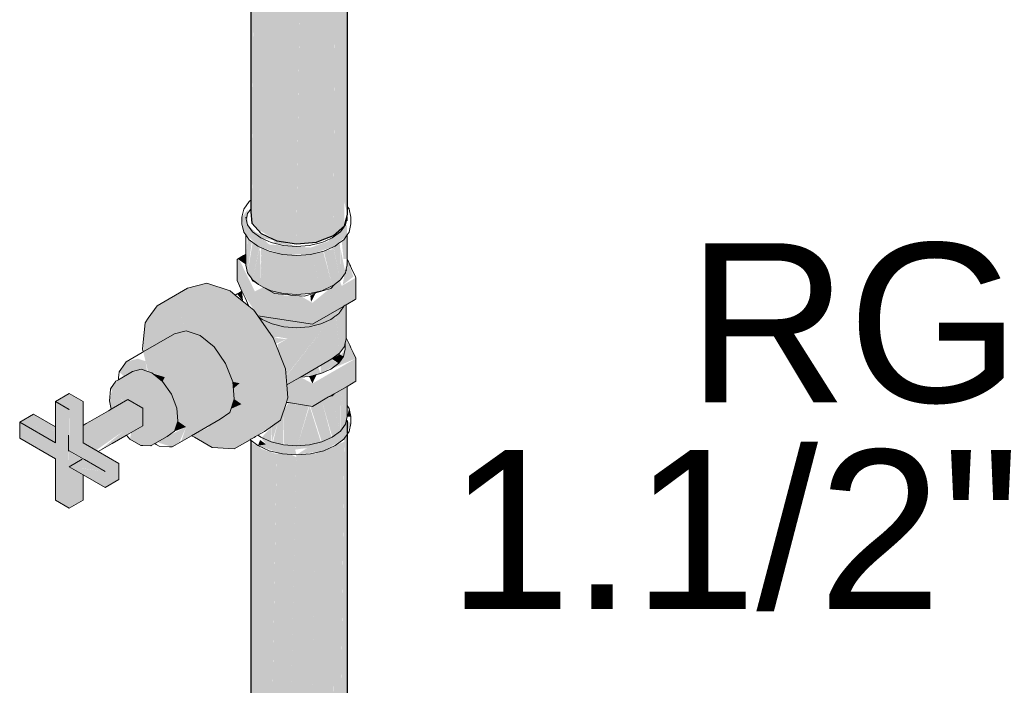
# Model space of a CAD drawing. Header units: millimetres. Extents: x 567 to 934, y -1 to 364.
# Tile 914 of 1056: x 827.694 to 828.933, y 70.565 to 71.402. Entities that reach past the tile are written whole.
import ezdxf

# ---------------------------------------------------------------- set-up
doc = ezdxf.new("R2010")
doc.units = ezdxf.units.MM
doc.header["$MEASUREMENT"] = 0
doc.linetypes.add('NULL', pattern=[0])
for name, color, linetype, lineweight in [('AF-Condutos', 140, 'Continuous', 25), ('AF-Registro', 253, 'Continuous', 18), ('Textos', 7, 'Continuous', 9)]:
    doc.layers.add(name, color=color, linetype=linetype, lineweight=lineweight)
doc.styles.add('Arial', font='arial.ttf')

msp = doc.modelspace()

# ---------------------------------------------------------------- hatches: boundary and pattern name
at = {"layer": 'AF-Condutos', "linetype": 'Continuous'}
for points in [[(828.1065, 71.1572), (828.1065, 72.9215), (828.1025, 71.1721)], [(827.9861, 71.1462), (827.9977, 71.1331), (827.9977, 72.8974), (827.9864, 71.1783), (827.9861, 72.9105), (827.9848, 71.1763)], [(827.9863, 71.176), (827.9864, 71.1832), (827.9861, 72.9105)], [(828.1025, 72.907), (828.0891, 71.1908), (828.1025, 71.1426), (828.1025, 71.16)], [(828.0672, 71.1223), (828.0886, 71.1303), (828.0886, 72.8946)], [(827.9848, 71.1608), (827.9861, 72.8916), (827.9848, 72.8926)], [(827.9862, 72.8902), (827.9864, 71.1832), (827.9976, 72.883)], [(828.0175, 71.1238), (828.0175, 72.8881), (827.9977, 71.1359)], [(827.9977, 72.8832), (827.9977, 71.1331), (828.0174, 72.8763)], [(828.0175, 71.1238), (828.0421, 71.12), (828.0424, 71.1438), (828.0421, 72.8843)], [(828.0677, 71.1584), (828.0672, 72.8866), (828.0421, 71.12), (828.0672, 71.1223)], [(828.1023, 72.8892), (828.0886, 72.8832), (828.0886, 71.1303)], [(828.1025, 71.1637), (828.1064, 72.8931), (828.1025, 72.8901)], [(828.0175, 72.8772), (828.0175, 71.1238), (828.042, 72.8753)], [(828.0424, 71.1438), (828.0671, 72.8767), (828.0421, 72.8753)], [(828.0885, 72.8822), (828.0672, 72.8771), (828.0677, 71.1584)], [(828.0886, 71.1303), (828.1025, 71.1426), (828.0891, 71.1908)], [(828.1065, 69.7419), (828.1065, 70.8978), (828.1029, 69.8527), (828.1025, 70.8833), (828.0893, 69.7653), (828.1007, 69.7767), (828.1056, 69.7678), (828.1026, 69.7489)], [(828.1029, 69.8527), (828.1064, 70.8811), (828.1025, 70.8756)], [(827.9861, 69.7704), (827.9861, 70.8719), (827.9848, 70.8729), (827.9849, 69.8132)], [(827.9849, 69.7721), (827.9849, 69.8132), (827.9848, 70.8729)], [(827.9865, 69.7702), (827.9861, 70.8719), (827.9861, 69.8121)], [(827.9866, 69.7701), (827.9961, 69.763), (827.9871, 69.8128), (827.9862, 70.8719), (827.9865, 69.8123)], [(827.9862, 70.8695), (827.9871, 69.8128), (827.9976, 70.8633)], [(827.9977, 69.7617), (827.9977, 70.8737), (827.9871, 69.8128)], [(827.9977, 70.8737), (827.9977, 69.7622), (827.9986, 69.7618)], [(828.0186, 69.7549), (828.0175, 70.8645), (827.9987, 69.7618)], [(828.0885, 70.8652), (828.0672, 70.8577), (828.0683, 69.7512)], [(828.0886, 69.7648), (828.0886, 70.871), (828.0684, 69.756)], [(828.0886, 70.8653), (828.0893, 69.7653), (828.1023, 70.8713)], [(827.9977, 70.8623), (827.9986, 69.7571), (828.0173, 70.8557)], [(828.0175, 70.8565), (828.0187, 69.7501), (828.0419, 70.8518), (828.0355, 70.8551)], [(828.0433, 69.7523), (828.0421, 70.8607), (828.0188, 69.7548)], [(828.0433, 69.7476), (828.0671, 70.8565), (828.0421, 70.8546)], [(828.0672, 70.863), (828.0434, 69.7524), (828.0507, 69.7529)], [(828.0672, 70.863), (828.0507, 69.7518), (828.0683, 69.756)], [(828.0886, 70.8562), (828.0886, 69.7648), (828.0888, 69.765)], [(828.0886, 70.8562), (828.0888, 69.765), (828.0893, 69.7653)]]:
    msp.add_hatch(color=151, dxfattribs=at).paths.add_polyline_path(points)
at = {"layer": 'AF-Registro', "linetype": 'Continuous'}
for points in [[(827.9807, 71.163), (827.9736, 71.1535), (827.976, 71.1348), (827.9937, 71.117), (828.0245, 71.1068), (828.06, 71.1068), (828.0907, 71.117), (828.1059, 71.1312), (828.1059, 71.1437), (828.0813, 71.123), (828.06, 71.1153), (828.0079, 71.1192), (827.9807, 71.144)], [(827.9856, 71.1371), (827.9972, 71.1275), (828.0142, 71.1243)], [(827.9785, 71.093), (827.9807, 71.0835), (827.9858, 71.1211), (827.9807, 71.1282)], [(828.0143, 71.1253), (828.0139, 71.1209), (828.0422, 71.1168)], [(828.1059, 71.1012), (828.1059, 71.1312), (828.0992, 71.1234), (828.1014, 71.1009)], [(827.9807, 71.0835), (827.9871, 71.0746), (827.9957, 71.1156), (827.9871, 71.122)], [(827.9972, 71.067), (827.996, 71.116), (827.9871, 71.0746)], [(827.9972, 71.067), (828.0104, 71.0611), (828.0422, 71.0562), (828.0277, 71.1065), (828.0087, 71.1106), (827.9994, 71.0754), (827.9973, 71.1133)], [(827.9994, 71.0754), (828.0087, 71.1104), (827.9973, 71.1154)], [(828.0422, 71.1054), (828.0257, 71.1133), (828.0422, 71.0562), (828.0587, 71.0575), (828.0587, 71.1067)], [(828.0873, 71.067), (828.0873, 71.1133), (828.0765, 71.1107)], [(828.0974, 71.0746), (828.0885, 71.1161), (828.0873, 71.1155), (828.0873, 71.067)], [(828.0969, 71.1198), (828.0887, 71.1161), (828.0974, 71.0746)], [(828.1035, 71.0847), (828.0974, 71.1155), (828.0974, 71.0751)], [(827.9711, 71.0985), (827.9675, 71.1005), (827.9875, 71.0574), (828.0622, 71.0458), (828.0473, 71.0545), (828.0266, 71.055), (828.0005, 71.0655), (827.9899, 71.0602)], [(827.9675, 71.0737), (827.9736, 71.0605), (827.9921, 71.0315), (828.0622, 71.0458), (827.9875, 71.0574), (827.9675, 71.1005)], [(827.9785, 71.1069), (827.9682, 71.1009), (827.9782, 71.0943)], [(828.0587, 71.1065), (828.0587, 71.0575), (828.0741, 71.0611), (828.0606, 71.1068)], [(828.0606, 71.1069), (828.0741, 71.0611), (828.0873, 71.067), (828.0757, 71.1106)], [(828.1059, 71.1012), (828.1003, 71.0683), (828.1138, 71.0787)], [(828.0622, 71.0458), (827.9921, 71.0315), (827.9932, 71.0299), (828.0622, 71.019), (828.1169, 71.0774)], [(828.1169, 71.0506), (828.1169, 71.0774), (828.0622, 71.019)], [(828.0966, 71.074), (828.0622, 71.0458), (828.0991, 71.0671)], [(827.905, 71.0642), (827.8669, 71.0422), (827.8913, 71.0486), (827.9033, 71.0106), (827.9209, 71.0047), (827.9209, 70.9547), (827.9505, 71.0144), (827.9886, 71.0364), (827.959, 71.0607), (827.9294, 71.0706)], [(828.0076, 71.0624), (828.0144, 71.0575), (828.052, 71.0555)], [(827.9736, 71.0605), (827.9675, 71.057), (827.9751, 71.0475)], [(828.0664, 71.058), (828.0597, 71.0549), (828.0605, 71.0468)], [(827.8517, 71.0206), (827.8748, 70.9987), (827.8887, 71.0068), (827.9209, 70.9547), (827.8913, 71.0486), (827.8669, 71.0422)], [(828.1014, 71.0407), (828.0787, 71.0285), (828.0855, 71.0249)], [(828.1046, 71.0025), (828.1046, 71.0434), (828.092, 71.0297), (828.0964, 70.9826), (828.1025, 70.9911)], [(827.9103, 70.8787), (827.936, 70.8639), (827.9637, 70.8621), (827.9838, 70.8737), (828.022, 70.8984), (828.0314, 70.9262), (828.0282, 70.9628), (828.0131, 71.0017), (827.9886, 71.0364), (827.9505, 71.0144), (827.9209, 70.9547), (827.9707, 70.9447), (827.9527, 70.9326), (827.973, 70.9184), (827.96, 70.9126), (827.9209, 70.9547), (827.9584, 70.9081), (827.9464, 70.8996), (827.9209, 70.9547), (827.9318, 70.8893)], [(827.9934, 71.0296), (827.9989, 71.0249), (828.0264, 71.0157), (828.0581, 71.0157), (828.0581, 71.0196)], [(828.0811, 71.0298), (828.0631, 71.0188), (827.9937, 71.0292), (828.0111, 71.0045), (828.0308, 71.0007), (828.0187, 70.9938), (828.0189, 70.9867), (828.084, 71.0242), (828.0309, 70.9558), (828.0862, 71.0252)], [(828.084, 71.0242), (828.0189, 70.9867), (828.029, 70.9537)], [(828.0964, 70.9826), (828.0866, 71.0257), (828.029, 70.9533), (828.03, 70.9426), (828.0866, 70.9753)], [(828.0964, 70.9826), (828.0921, 71.0279), (828.0866, 71.0257)], [(827.8495, 70.9841), (827.8748, 70.9987), (827.8517, 71.0206)], [(828.0115, 71.0058), (828.0131, 71.0017), (828.0969, 71.019)], [(827.8893, 70.8668), (827.9464, 70.8996), (827.9584, 70.9081), (827.964, 70.9247), (827.9621, 70.9464), (827.9531, 70.9696), (827.9385, 70.9903), (827.9209, 71.0047), (827.9033, 71.0106), (827.8887, 71.0068), (827.8495, 70.9841), (827.8554, 70.9594), (827.8469, 70.9622), (827.8358, 70.9593), (827.8182, 70.9491), (827.8082, 70.9376), (827.8251, 70.9214), (827.8295, 70.924), (827.849, 70.9132), (827.8429, 70.8877), (827.8464, 70.8666), (827.8589, 70.8658), (827.8888, 70.8843), (827.893, 70.8969), (827.8916, 70.9134), (827.8848, 70.9311), (827.8737, 70.9467), (827.8603, 70.9577), (827.8765, 70.9524), (827.8737, 70.9467), (827.8848, 70.9311), (827.8603, 70.9197), (827.9015, 70.9114), (827.893, 70.8969), (827.9034, 70.8897), (827.8978, 70.8731)], [(828.0128, 71.0021), (828.016, 70.9941), (828.0296, 71.0001)], [(828.1049, 71.0018), (828.1035, 70.988), (828.0855, 70.9624), (828.1169, 70.9759)], [(827.8252, 70.9532), (827.8358, 70.9593), (827.8603, 70.9197), (827.8469, 70.9622), (827.8542, 70.9598), (827.8427, 70.9756), (827.8281, 70.9718), (827.8191, 70.959)], [(827.8542, 70.9598), (827.8523, 70.9724), (827.8427, 70.9756)], [(828.1169, 70.9759), (828.0622, 70.9443), (828.0622, 70.9156)], [(828.0622, 70.9156), (828.1169, 70.9472), (828.1169, 70.9759)], [(828.0953, 70.9803), (828.0866, 70.9753), (828.0953, 70.9698)], [(828.0953, 70.9818), (828.0953, 70.9698), (828.1014, 70.9783)], [(828.0694, 70.9653), (828.0471, 70.9525), (828.0728, 70.9568)], [(828.0953, 70.9698), (828.0855, 70.9747), (828.0728, 70.969), (828.0728, 70.9568)], [(827.8612, 70.957), (827.8737, 70.9467), (827.8765, 70.9524)], [(828.0471, 70.9525), (828.0391, 70.9479), (828.0622, 70.9443)], [(828.0675, 70.9555), (828.0581, 70.9533), (828.0622, 70.9443)], [(827.9621, 70.9464), (827.9628, 70.938), (827.9707, 70.9447)], [(828.03, 70.9426), (828.0304, 70.937), (828.0622, 70.9443), (828.0391, 70.9479)], [(828.0319, 70.9204), (828.0622, 70.9175), (828.0622, 70.9443), (828.0304, 70.937)], [(828.1058, 70.9021), (828.1059, 70.9408), (828.0975, 70.936), (828.1034, 70.8918)], [(827.7928, 70.8587), (827.7737, 70.8697), (827.7737, 70.9217), (827.7564, 70.9317), (827.7391, 70.9217), (827.7564, 70.9117), (827.7564, 70.8597)], [(827.8068, 70.9227), (827.8093, 70.9123), (827.8249, 70.9213), (827.8102, 70.9357)], [(828.0873, 70.9287), (828.0742, 70.9225), (828.0873, 70.8767), (828.0967, 70.8838)], [(828.0968, 70.8835), (828.0974, 70.9359), (828.0873, 70.9287)], [(828.0974, 70.9364), (828.0974, 70.8843), (828.1033, 70.8926)], [(827.7391, 70.8497), (827.7555, 70.8402), (827.7564, 70.9117), (827.7391, 70.9217)], [(827.8239, 70.8841), (827.7928, 70.8587), (827.849, 70.8912), (827.849, 70.9132), (827.83, 70.9242), (827.7737, 70.8917), (827.7737, 70.8707), (827.79, 70.8603)], [(827.8858, 70.8646), (827.8603, 70.9197), (827.8686, 70.87)], [(827.8916, 70.9134), (827.893, 70.8969), (827.9015, 70.9114)], [(827.964, 70.9247), (827.96, 70.9126), (827.973, 70.9184)], [(828.0257, 70.9094), (828.0268, 70.8669), (828.0422, 70.918), (828.0323, 70.9202)], [(828.0422, 70.918), (828.0268, 70.8671), (828.0433, 70.8658), (828.0579, 70.9163)], [(828.0622, 70.9156), (828.0622, 70.9175), (828.0321, 70.9203)], [(828.0587, 70.9162), (828.0425, 70.8633), (828.073, 70.8706)], [(828.0601, 70.9144), (828.0741, 70.8709), (828.0741, 70.9224)], [(828.0741, 70.9229), (828.0741, 70.8709), (828.0864, 70.8763)], [(828.1059, 70.9027), (828.1108, 70.9027), (828.1085, 70.9129)], [(827.7391, 70.8897), (827.7113, 70.9057), (827.694, 70.8957), (827.7391, 70.8842)], [(828.0126, 70.8703), (828.0257, 70.8672), (828.0257, 70.9094), (828.019, 70.8962)], [(827.7555, 70.88), (827.694, 70.8957), (827.7391, 70.8697)], [(827.694, 70.8757), (827.7391, 70.8497), (827.7391, 70.8697), (827.694, 70.8957)], [(827.8796, 70.8778), (827.8858, 70.8646), (827.8952, 70.8713), (827.9034, 70.8897)], [(827.893, 70.8969), (827.8888, 70.8843), (827.9034, 70.8897)], [(828.1065, 70.897), (828.0873, 70.8767), (828.0587, 70.8672), (828.0257, 70.8672), (827.9972, 70.8767), (828.004, 70.8678), (827.9937, 70.8662), (828.0245, 70.8559), (828.0366, 70.8608), (828.0554, 70.8632), (828.0422, 70.8546), (828.0765, 70.8599), (828.1016, 70.8744), (828.1108, 70.8942)], [(827.998, 70.8761), (828.0104, 70.8709), (828.0104, 70.8891)], [(828.0114, 70.8704), (828.019, 70.8962), (828.011, 70.8906)], [(827.7555, 70.8812), (827.7649, 70.8759), (827.7728, 70.8872)], [(827.7555, 70.8792), (827.7555, 70.8592), (827.7737, 70.8497)], [(827.8327, 70.8745), (827.8464, 70.8666), (827.8429, 70.8877), (827.8344, 70.8828)], [(827.9965, 70.8733), (827.9937, 70.8662), (828.004, 70.8678)], [(827.7563, 70.8588), (827.7555, 70.8402), (827.7992, 70.834)], [(827.7564, 70.8597), (827.8014, 70.8337), (827.8014, 70.8137), (827.8187, 70.8237), (827.8187, 70.8437), (827.7928, 70.8587)], [(828.0403, 70.8623), (828.0245, 70.8559), (828.0422, 70.8546)], [(827.7391, 70.7977), (827.7564, 70.7877), (827.7564, 70.8397), (827.7391, 70.8497)], [(827.7737, 70.7977), (827.7728, 70.8492), (827.7564, 70.8397), (827.7564, 70.7877)], [(827.7564, 70.8397), (827.8014, 70.8137), (827.8014, 70.8337)]]:
    msp.add_hatch(color=254, dxfattribs=at).paths.add_polyline_path(points)

# ---------------------------------------------------------------- linework, layer by layer
at = {"layer": 'AF-Condutos'}
for p, q in [((828.1065, 71.1726), (828.1065, 72.9215)), ((827.9848, 72.8926), (827.9848, 71.1608)), ((827.9848, 71.1608), (827.9849, 71.1603)), ((828.1065, 71.1666), (828.1065, 71.1726)), ((828.1065, 71.1572), (828.1065, 71.1666)), ((827.9849, 71.1603), (827.9861, 71.1462)), ((828.1025, 71.1426), (828.1051, 71.1523)), ((828.1051, 71.1523), (828.1059, 71.1552)), ((828.1059, 71.1552), (828.1065, 71.1572)), ((828.1059, 71.1552), (828.1059, 71.1552)), ((827.9861, 71.1462), (827.9977, 71.1331)), ((828.0886, 71.1303), (828.1025, 71.1426)), ((827.9977, 71.1331), (828.0121, 71.1263)), ((828.0121, 71.1263), (828.0175, 71.1238)), ((828.0175, 71.1238), (828.0421, 71.12)), ((828.0672, 71.1223), (828.0726, 71.1243)), ((828.0726, 71.1243), (828.0886, 71.1303)), ((828.0421, 71.12), (828.0672, 71.1223)), ((828.1065, 69.8862), (828.1065, 70.8978)), ((827.9848, 70.8729), (827.9848, 69.813))]:
    msp.add_line(p, q, dxfattribs=at)
at = {"layer": 'AF-Registro'}
for p, q in [((827.9828, 71.1733), (827.976, 71.1638)), ((827.9836, 71.1739), (827.9828, 71.1733)), ((827.9848, 71.1748), (827.9836, 71.1739)), ((827.976, 71.1638), (827.9736, 71.1535)), ((827.9846, 71.1637), (827.982, 71.16)), ((827.9848, 71.164), (827.9846, 71.1637)), ((828.1083, 71.164), (828.1065, 71.1666)), ((828.1085, 71.1638), (828.1083, 71.164)), ((828.1108, 71.1535), (828.1085, 71.1638)), ((827.9736, 71.1535), (827.9736, 71.145)), ((827.9791, 71.1512), (827.9785, 71.1535)), ((827.9795, 71.1528), (827.9791, 71.1512)), ((827.9795, 71.1493), (827.9791, 71.1512)), ((827.9796, 71.1535), (827.9795, 71.1528)), ((827.9807, 71.144), (827.9795, 71.1493)), ((827.9807, 71.1583), (827.9796, 71.1535)), ((827.982, 71.16), (827.9807, 71.1583)), ((828.1054, 71.1512), (828.1037, 71.144)), ((828.1054, 71.1512), (828.1051, 71.1523)), ((828.1059, 71.1535), (828.1054, 71.1512)), ((828.1059, 71.1488), (828.1059, 71.1535)), ((828.1108, 71.145), (828.1108, 71.1535)), ((827.9736, 71.145), (827.976, 71.1348)), ((827.9871, 71.1351), (827.9807, 71.144)), ((828.1037, 71.144), (828.0974, 71.1351)), ((828.1085, 71.1348), (828.1108, 71.145)), ((827.976, 71.1348), (827.9785, 71.1312)), ((827.9785, 71.1312), (827.9828, 71.1252)), ((827.9785, 71.1312), (827.9785, 71.1069)), ((827.9828, 71.1252), (827.9937, 71.117)), ((827.9972, 71.1275), (827.9871, 71.1351)), ((828.0068, 71.1233), (827.9972, 71.1275)), ((828.0781, 71.1235), (828.0741, 71.1217)), ((828.0873, 71.1275), (828.0781, 71.1235)), ((828.0974, 71.1351), (828.0873, 71.1275)), ((828.0957, 71.1208), (828.1016, 71.1252)), ((828.1016, 71.1252), (828.1059, 71.1312)), ((828.1059, 71.1312), (828.1085, 71.1348)), ((828.1059, 71.1012), (828.1059, 71.1312)), ((827.9937, 71.117), (827.9951, 71.1164)), ((827.9951, 71.1164), (828.0079, 71.1107)), ((828.0104, 71.1217), (828.0068, 71.1233)), ((828.0257, 71.118), (828.0104, 71.1217)), ((828.0422, 71.1168), (828.0257, 71.118)), ((828.0587, 71.118), (828.0422, 71.1168)), ((828.0741, 71.1217), (828.0587, 71.118)), ((828.0765, 71.1107), (828.0907, 71.117)), ((828.0907, 71.117), (828.0957, 71.1208)), ((827.9682, 71.1009), (827.9675, 71.1005)), ((827.9675, 71.1005), (827.9675, 71.0737)), ((827.9757, 71.1053), (827.9682, 71.1009)), ((827.9785, 71.1069), (827.9757, 71.1053)), ((827.9785, 71.1069), (827.9785, 71.093)), ((828.0079, 71.1107), (828.0245, 71.1068)), ((828.0245, 71.1068), (828.0422, 71.1054)), ((828.0422, 71.1054), (828.06, 71.1068)), ((828.06, 71.1068), (828.0765, 71.1107)), ((828.1059, 71.093), (828.1059, 71.1012)), ((828.1072, 71.0985), (828.1059, 71.1012)), ((827.9785, 71.093), (827.9807, 71.0835)), ((828.1043, 71.086), (828.1048, 71.0883)), ((828.1043, 71.086), (828.1051, 71.0872)), ((828.1048, 71.0883), (828.1059, 71.093)), ((828.1051, 71.0872), (828.1048, 71.0883)), ((828.1093, 71.0938), (828.1072, 71.0985)), ((828.1101, 71.0923), (828.1093, 71.0938)), ((828.1102, 71.0919), (828.1101, 71.0923)), ((828.1129, 71.0862), (828.1102, 71.0919)), ((828.1159, 71.0797), (828.1129, 71.0862)), ((827.9807, 71.0835), (827.9819, 71.0818)), ((827.9819, 71.0818), (827.9852, 71.0771)), ((827.9852, 71.0771), (827.9855, 71.0763)), ((827.9852, 71.0771), (827.9871, 71.0746)), ((827.9855, 71.0763), (827.9861, 71.0753)), ((827.9861, 71.0753), (827.9877, 71.0729)), ((827.9871, 71.0746), (827.9918, 71.071)), ((828.09, 71.069), (828.0974, 71.0746)), ((828.0974, 71.0746), (828.1037, 71.0835)), ((828.1037, 71.0835), (828.1043, 71.086)), ((828.1169, 71.0774), (828.1159, 71.0797)), ((828.1169, 71.0625), (828.1169, 71.0774)), ((827.905, 71.0642), (827.8669, 71.0422)), ((827.9294, 71.0706), (827.905, 71.0642)), ((827.959, 71.0607), (827.9294, 71.0706)), ((827.9675, 71.0737), (827.9736, 71.0605)), ((827.9877, 71.0729), (827.9914, 71.0708)), ((827.9914, 71.0708), (827.9946, 71.0689)), ((827.9918, 71.071), (827.9946, 71.0689)), ((827.9946, 71.0689), (827.9972, 71.067)), ((827.9972, 71.067), (828.0005, 71.0655)), ((828.0005, 71.0655), (828.0104, 71.0611)), ((828.0005, 71.0655), (828.001, 71.0652)), ((828.001, 71.0652), (828.0144, 71.0575)), ((828.0739, 71.0606), (828.0855, 71.064)), ((828.0741, 71.0611), (828.0873, 71.067)), ((828.0855, 71.064), (828.09, 71.069)), ((828.0873, 71.067), (828.09, 71.069)), ((828.1169, 71.0547), (828.1169, 71.0625)), ((827.9652, 71.0556), (827.959, 71.0607)), ((827.9675, 71.057), (827.9652, 71.0556)), ((827.9824, 71.0415), (827.9652, 71.0556)), ((827.9722, 71.0597), (827.9675, 71.057)), ((827.9736, 71.0605), (827.9722, 71.0597)), ((827.9736, 71.0605), (827.9775, 71.0522)), ((827.9775, 71.0522), (827.9824, 71.0415)), ((828.0104, 71.0611), (828.0257, 71.0575)), ((828.0144, 71.0575), (828.0327, 71.0558)), ((828.0257, 71.0575), (828.0422, 71.0562)), ((828.0327, 71.0558), (828.0331, 71.0558)), ((828.0331, 71.0558), (828.0346, 71.0556)), ((828.0346, 71.0556), (828.0518, 71.0541)), ((828.0422, 71.0562), (828.0587, 71.0575)), ((828.0518, 71.0541), (828.0623, 71.0572)), ((828.0587, 71.0575), (828.0741, 71.0611)), ((828.0623, 71.0572), (828.0739, 71.0606)), ((828.1046, 71.0434), (828.1159, 71.0499)), ((828.1159, 71.0499), (828.1169, 71.0506)), ((828.1169, 71.0506), (828.1169, 71.0547)), ((827.8669, 71.0422), (827.8558, 71.0264)), ((827.9886, 71.0364), (827.9824, 71.0415)), ((828.0622, 71.019), (828.1016, 71.0417)), ((828.0953, 71.0322), (828.1014, 71.0407)), ((828.1014, 71.0407), (828.1016, 71.0417)), ((828.1016, 71.0417), (828.1024, 71.0421)), ((828.1024, 71.0421), (828.1035, 71.0428)), ((828.1035, 71.0428), (828.1046, 71.0434)), ((828.1046, 71.0025), (828.1046, 71.0434)), ((827.8558, 71.0264), (827.8517, 71.0206)), ((827.9934, 71.0296), (827.9886, 71.0364)), ((827.9934, 71.0296), (828.0622, 71.019)), ((827.9943, 71.0284), (827.9934, 71.0296)), ((827.9943, 71.0284), (827.9989, 71.0249)), ((828.0131, 71.0017), (827.9943, 71.0284)), ((827.9989, 71.0249), (828.0116, 71.0193)), ((828.0728, 71.0193), (828.0855, 71.0249)), ((828.0855, 71.0249), (828.0953, 71.0322)), ((827.8517, 71.0206), (827.8494, 70.9965)), ((828.0116, 71.0193), (828.0264, 71.0157)), ((828.0264, 71.0157), (828.0422, 71.0145)), ((828.0422, 71.0145), (828.0581, 71.0157)), ((828.0581, 71.0157), (828.0679, 71.0181)), ((828.0679, 71.0181), (828.0728, 71.0193)), ((827.8887, 71.0068), (827.8495, 70.9841)), ((827.9033, 71.0106), (827.8887, 71.0068)), ((827.9209, 71.0047), (827.9033, 71.0106)), ((827.9385, 70.9903), (827.9209, 71.0047)), ((828.0282, 70.9628), (828.0131, 71.0017)), ((828.1035, 70.9954), (828.1046, 71.0003)), ((828.1046, 71.0003), (828.1046, 71.0025)), ((828.1049, 71.0018), (828.1046, 71.0025)), ((828.1061, 70.9992), (828.1049, 71.0018)), ((827.8494, 70.9965), (827.8486, 70.9877)), ((827.8486, 70.9877), (827.8495, 70.9841)), ((827.9531, 70.9696), (827.9385, 70.9903)), ((828.0964, 70.9826), (828.1025, 70.9911)), ((828.1014, 70.9783), (828.1035, 70.9874)), ((828.1025, 70.9911), (828.1035, 70.9954)), ((828.1035, 70.9874), (828.1035, 70.9954)), ((828.107, 70.9974), (828.1061, 70.9992)), ((828.1093, 70.9924), (828.107, 70.9974)), ((828.1102, 70.9905), (828.1093, 70.9924)), ((828.1108, 70.9892), (828.1102, 70.9905)), ((828.1134, 70.9834), (828.1108, 70.9892)), ((827.8482, 70.9833), (827.8281, 70.9718)), ((827.8495, 70.9841), (827.8482, 70.9833)), ((828.0471, 70.9525), (828.0866, 70.9753)), ((828.0866, 70.9753), (828.0964, 70.9826)), ((828.0953, 70.9698), (828.1014, 70.9783)), ((828.1168, 70.9763), (828.1134, 70.9834)), ((828.1169, 70.9759), (828.1168, 70.9763)), ((828.1169, 70.9624), (828.1169, 70.9759)), ((827.8262, 70.9691), (827.8191, 70.959)), ((827.8281, 70.9718), (827.8262, 70.9691)), ((827.9621, 70.9464), (827.9531, 70.9696)), ((828.03, 70.9426), (828.0282, 70.9628)), ((828.0728, 70.9568), (828.0855, 70.9624)), ((828.0855, 70.9624), (828.0953, 70.9698)), ((828.1169, 70.9472), (828.1169, 70.9624)), ((827.8358, 70.9593), (827.8182, 70.9491)), ((827.8185, 70.9521), (827.8182, 70.9491)), ((827.8187, 70.9548), (827.8185, 70.9521)), ((827.8191, 70.959), (827.8187, 70.9548)), ((827.8469, 70.9622), (827.8358, 70.9593)), ((827.8554, 70.9594), (827.8469, 70.9622)), ((827.8603, 70.9577), (827.8554, 70.9594)), ((827.8737, 70.9467), (827.8603, 70.9577)), ((828.0418, 70.9494), (828.0471, 70.9525)), ((828.0471, 70.9525), (828.0581, 70.9533)), ((828.0581, 70.9533), (828.0728, 70.9568)), ((827.8151, 70.9473), (827.8082, 70.9376)), ((827.8082, 70.9376), (827.8082, 70.9369)), ((827.8182, 70.9491), (827.8151, 70.9473)), ((827.8848, 70.9311), (827.8737, 70.9467)), ((827.964, 70.9247), (827.9621, 70.9464)), ((828.03, 70.9426), (828.0418, 70.9494)), ((828.0314, 70.9262), (828.03, 70.9426)), ((828.0896, 70.9314), (828.1059, 70.9408)), ((828.1059, 70.9408), (828.1169, 70.9472)), ((828.1059, 70.9242), (828.1059, 70.9408)), ((827.7564, 70.9317), (827.7391, 70.9217)), ((827.7737, 70.9217), (827.7564, 70.9317)), ((827.8082, 70.9369), (827.8068, 70.9227)), ((827.8916, 70.9134), (827.8848, 70.9311)), ((828.0295, 70.9207), (828.0314, 70.9262)), ((828.0622, 70.9156), (828.0827, 70.9274)), ((828.0827, 70.9274), (828.0896, 70.9314)), ((828.0827, 70.9274), (828.0873, 70.9287)), ((828.0873, 70.9287), (828.0896, 70.9314)), ((827.7391, 70.9217), (827.7564, 70.9117)), ((827.7555, 70.9122), (827.7391, 70.9217)), ((827.7391, 70.9217), (827.7391, 70.8897)), ((827.7737, 70.8917), (827.7737, 70.9217)), ((827.8068, 70.9227), (827.8093, 70.9123)), ((827.83, 70.9242), (827.8093, 70.9123)), ((827.849, 70.9132), (827.83, 70.9242)), ((827.849, 70.8912), (827.849, 70.9132)), ((827.893, 70.8969), (827.8916, 70.9134)), ((827.9584, 70.9081), (827.964, 70.9247)), ((828.022, 70.8984), (828.0295, 70.9205)), ((828.0295, 70.9205), (828.0295, 70.9207)), ((828.0295, 70.9207), (828.0319, 70.9203)), ((828.0295, 70.9205), (828.0321, 70.9203)), ((828.0319, 70.9203), (828.0321, 70.9203)), ((828.0321, 70.9203), (828.0622, 70.9156)), ((828.1059, 70.9165), (828.1059, 70.9242)), ((828.1059, 70.9027), (828.1059, 70.9165)), ((828.1085, 70.9129), (828.1059, 70.9165)), ((828.1108, 70.9027), (828.1085, 70.9129)), ((827.7113, 70.9057), (827.694, 70.8957)), ((827.7391, 70.8897), (827.7113, 70.9057)), ((827.7564, 70.9117), (827.7555, 70.9122)), ((827.8056, 70.9102), (827.7824, 70.8967)), ((827.8093, 70.9123), (827.8056, 70.9102)), ((827.9464, 70.8996), (827.9584, 70.9081)), ((828.1059, 70.9027), (828.1037, 70.8932)), ((828.1108, 70.8942), (828.1108, 70.9027)), ((827.694, 70.8957), (827.7391, 70.8697)), ((827.694, 70.8957), (827.694, 70.8857)), ((827.7391, 70.8697), (827.694, 70.8957)), ((827.7391, 70.8897), (827.7391, 70.8697)), ((827.7776, 70.894), (827.7737, 70.8917)), ((827.7737, 70.8697), (827.7737, 70.8917)), ((827.7824, 70.8967), (827.7776, 70.894)), ((827.8283, 70.8793), (827.849, 70.8912)), ((827.8888, 70.8843), (827.893, 70.8969)), ((827.9103, 70.8787), (827.9464, 70.8996)), ((828.0018, 70.8841), (828.022, 70.8984)), ((828.1037, 70.8932), (828.0974, 70.8843)), ((828.1085, 70.8839), (828.1108, 70.8942)), ((827.694, 70.8857), (827.694, 70.8757)), ((827.694, 70.8757), (827.7391, 70.8497)), ((827.7555, 70.8792), (827.7555, 70.8592)), ((827.8103, 70.8689), (827.8264, 70.8782)), ((827.8264, 70.8782), (827.8283, 70.8793)), ((827.8283, 70.8793), (827.8327, 70.8745)), ((827.8639, 70.8688), (827.8796, 70.8778)), ((827.8796, 70.8778), (827.8888, 70.8843)), ((827.8896, 70.8668), (827.9103, 70.8787)), ((827.9103, 70.8787), (827.9139, 70.8767)), ((827.9139, 70.8767), (827.936, 70.8639)), ((827.9848, 70.8743), (827.9889, 70.8766)), ((827.9889, 70.8766), (827.9908, 70.8778)), ((827.9908, 70.8778), (827.9936, 70.8794)), ((827.9936, 70.8794), (828.0018, 70.8841)), ((827.9943, 70.8788), (827.9936, 70.8794)), ((827.9972, 70.8767), (827.9943, 70.8788)), ((828.0104, 70.8709), (827.9972, 70.8767)), ((828.0873, 70.8767), (828.0741, 70.8709)), ((828.0974, 70.8843), (828.0873, 70.8767)), ((828.1016, 70.8744), (828.1065, 70.8811)), ((828.1065, 70.8811), (828.1085, 70.8839)), ((827.7928, 70.8587), (827.7737, 70.8697)), ((827.7928, 70.8587), (827.8103, 70.8689)), ((827.8327, 70.8745), (827.8464, 70.8666)), ((827.8464, 70.8666), (827.849, 70.8665)), ((827.849, 70.8665), (827.8589, 70.8658)), ((827.8589, 70.8658), (827.8596, 70.8663)), ((827.8596, 70.8663), (827.8639, 70.8688)), ((827.8639, 70.8688), (827.8655, 70.8678)), ((827.8655, 70.8678), (827.8693, 70.8656)), ((827.8693, 70.8656), (827.8823, 70.8648)), ((827.8823, 70.8648), (827.8858, 70.8646)), ((827.8858, 70.8646), (827.8896, 70.8668)), ((827.936, 70.8639), (827.9434, 70.8634)), ((827.9434, 70.8634), (827.9637, 70.8621)), ((827.9637, 70.8621), (827.9838, 70.8737)), ((827.9838, 70.8737), (827.9848, 70.8743)), ((827.9838, 70.8737), (827.9848, 70.8729)), ((827.9848, 70.8729), (827.9853, 70.8725)), ((827.9853, 70.8725), (827.9937, 70.8662)), ((827.9937, 70.8662), (828.0079, 70.8599)), ((828.0257, 70.8672), (828.0104, 70.8709)), ((828.0422, 70.8659), (828.0257, 70.8672)), ((828.0587, 70.8672), (828.0422, 70.8659)), ((828.0741, 70.8709), (828.0587, 70.8672)), ((828.0765, 70.8599), (828.0907, 70.8662)), ((828.0907, 70.8662), (828.1016, 70.8744)), ((827.7564, 70.8597), (827.7737, 70.8497)), ((827.7737, 70.8497), (827.7564, 70.8597)), ((827.8187, 70.8437), (827.7928, 70.8587)), ((828.0079, 70.8599), (828.0245, 70.8559)), ((828.0245, 70.8559), (828.0422, 70.8546)), ((828.0422, 70.8546), (828.06, 70.8559)), ((828.06, 70.8559), (828.0765, 70.8599)), ((827.7391, 70.8497), (827.7391, 70.7977)), ((827.7728, 70.8492), (827.7564, 70.8397)), ((827.7564, 70.8397), (827.7737, 70.8297)), ((827.7737, 70.8497), (827.7754, 70.8487)), ((827.7754, 70.8487), (827.7737, 70.8497)), ((827.7754, 70.8487), (827.8014, 70.8337)), ((827.8014, 70.8337), (827.7754, 70.8487)), ((827.8187, 70.8237), (827.8187, 70.8437)), ((827.7737, 70.8297), (827.8014, 70.8137)), ((827.7737, 70.7977), (827.7737, 70.8297)), ((827.8014, 70.8137), (827.8187, 70.8237)), ((827.7391, 70.7977), (827.7564, 70.7877)), ((827.7564, 70.7877), (827.7737, 70.7977))]:
    msp.add_line(p, q, dxfattribs=at)

# ---------------------------------------------------------------- texts
at = {"layer": 'Textos', "linetype": 'NULL', "char_height": 0.2, "attachment_point": 9, "line_spacing_factor": 0.6, "style": 'Arial'}
for s, insert, width in [('RG', (828.9529, 70.9179), 0.838415), ('1.1/2"', (828.9529, 70.6579), 1.440854)]:
    msp.add_mtext(s, dxfattribs=dict(at, insert=insert, width=width))

doc.saveas('drawing.dxf')
